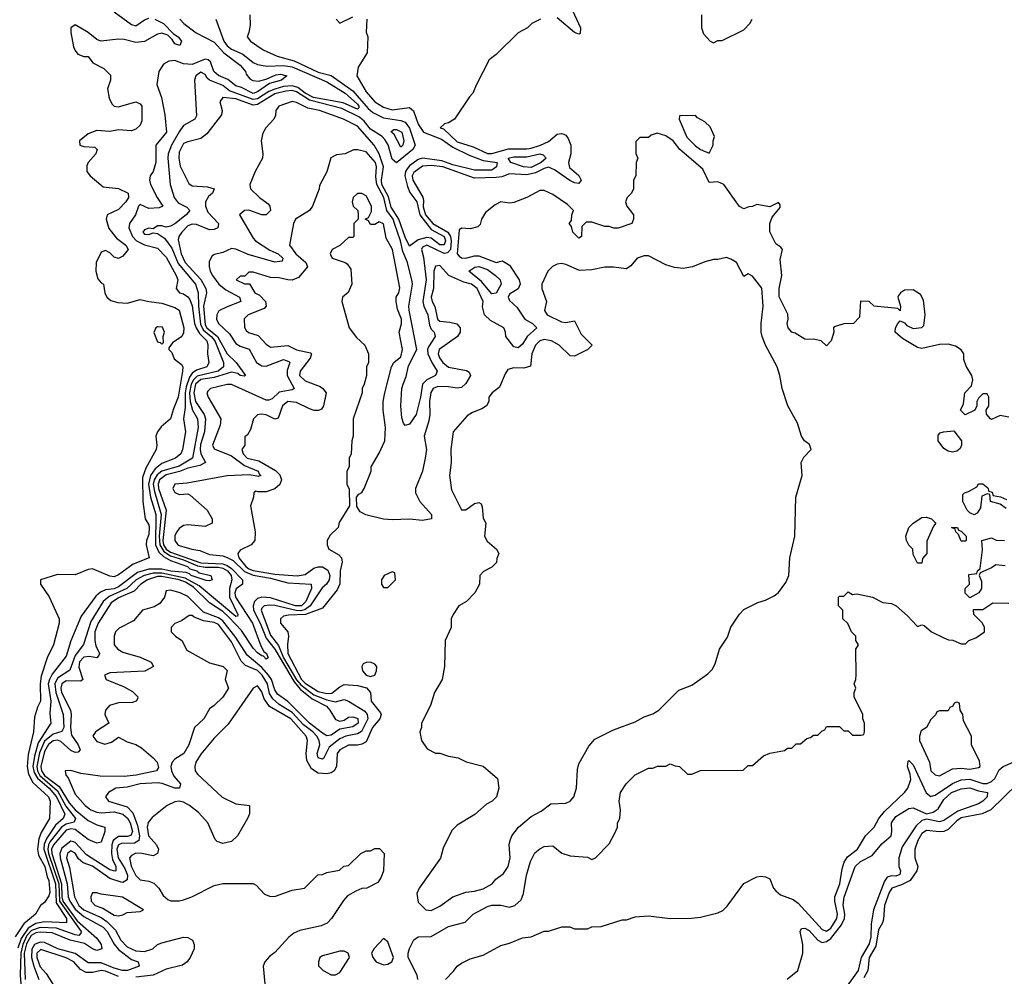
# Model space of a CAD drawing. Header units: inches. Extents: x 2380249 to 2585472, y 382747 to 546448.
# Tile 514 of 626: x 2534215 to 2538749, y 453924 to 458328. Entities that reach past the tile are written whole.
import ezdxf

# ---------------------------------------------------------------- set-up
doc = ezdxf.new("R2010")
doc.units = ezdxf.units.IN
doc.header["$MEASUREMENT"] = 0
doc.layers.add('C5435', color=7, linetype='Continuous')

msp = doc.modelspace()

# ---------------------------------------------------------------- linework, layer by layer
at = {"layer": 'C5435', "color": 4}
for points, elevation in [([(2534650, 458364.9), (2534730, 458305.5), (2534750, 458300.5), (2534790, 458327.3), (2534810, 458334.9)], 4), ([(2536760.5, 458370), (2536797.3, 458290), (2536796, 458264), (2536790, 458262), (2536769.6, 458269.6), (2536690, 458336)], 28), ([(2534838, 458330), (2534878, 458310), (2534922.8, 458262.8), (2534944.7, 458250), (2534961, 458230), (2534952, 458210), (2534930, 458217.2), (2534917.5, 458237.5), (2534897.2, 458257.2), (2534870, 458266), (2534850, 458260.9), (2534790, 458227.6), (2534750, 458222.9), (2534696.6, 458236.6), (2534670, 458238.7), (2534589.3, 458229.3), (2534570, 458237.2), (2534530, 458269.2), (2534470, 458305.2), (2534451, 458290), (2534450.7, 458269.3), (2534463.4, 458203.4), (2534470, 458186), (2534482.8, 458170), (2534510, 458158.8), (2534530, 458158), (2534551.3, 458130), (2534603.4, 458103.4), (2534633.5, 458073.5), (2534633.4, 458050), (2534620.3, 458010), (2534627, 457967), (2534640.3, 457940.3), (2534650, 457930.7), (2534670, 457926.8), (2534750, 457950.6), (2534770, 457941), (2534777.3, 457930), (2534778, 457862), (2534770, 457842), (2534750, 457824), (2534730, 457817.2), (2534670, 457820.9), (2534630, 457813.2), (2534570, 457818), (2534530, 457802.7), (2534491, 457770), (2534492, 457750), (2534510, 457744), (2534562, 457742), (2534571.3, 457731.3), (2534566, 457710), (2534531, 457670), (2534524.9, 457655.1), (2534524.9, 457630), (2534539.1, 457610), (2534598.9, 457558.9), (2534670, 457551.7), (2534714.4, 457530), (2534716.5, 457510), (2534703.8, 457490), (2534670, 457454.5), (2534618, 457430), (2534614, 457410), (2534626.5, 457366.5), (2534661.8, 457321.8), (2534703.8, 457290), (2534714.8, 457270), (2534690, 457239.3), (2534670, 457229), (2534650, 457235.1), (2534630, 457255.1), (2534610, 457265.1), (2534590, 457258), (2534567.2, 457210), (2534565.7, 457170), (2534574.9, 457134.9), (2534590, 457116.3), (2534601, 457110), (2534607.3, 457070), (2534616.3, 457050), (2534635.3, 457035.3), (2534666.9, 457026.9), (2534710, 457023.1), (2534770, 457040.3), (2534810.3, 457030.3), (2534870, 457023.1), (2534930, 457002.4), (2534950.3, 456990.3), (2534970.5, 456910), (2534970, 456886), (2534962, 456870), (2534919.6, 456840.4), (2534902, 456818), (2534902, 456810), (2534915.3, 456795.3), (2534927.3, 456767.3), (2534960.7, 456740.7), (2534966.8, 456730), (2534964.9, 456710), (2534945.3, 456590), (2534922.8, 456537.2), (2534910.4, 456490), (2534866.3, 456453.7), (2534850.4, 456430), (2534842, 456410), (2534846.8, 456370), (2534844, 456350), (2534796.2, 456263.8), (2534780.2, 456219.8), (2534782.4, 456110), (2534793.4, 456030), (2534810, 456002), (2534811.4, 455991.4), (2534810, 455958), (2534798.8, 455930), (2534797.3, 455910), (2534811, 455850), (2534738.4, 455821.6), (2534670, 455772.7), (2534650, 455763.7), (2534630, 455766.6), (2534550, 455799.6), (2534530, 455797.6), (2534470, 455771.8), (2534390, 455774.5), (2534311.3, 455750), (2534311, 455730), (2534350.3, 455670.3), (2534396.3, 455570), (2534396.3, 455550), (2534370.4, 455450), (2534342, 455390), (2534314.9, 455305.1), (2534310.2, 455270), (2534311.7, 455190), (2534297.1, 455162.9), (2534283, 455117), (2534278.4, 455050), (2534254.7, 454945.3), (2534250.1, 454890), (2534255.1, 454855.1), (2534276, 454816), (2534347.3, 454750), (2534355.3, 454730), (2534352.2, 454650), (2534314.1, 454585.9), (2534303, 454557), (2534296.9, 454510), (2534301.3, 454481.3), (2534331.5, 454430), (2534341.8, 454381.8), (2534350, 454364.7), (2534354.3, 454310), (2534350, 454294), (2534330, 454264), (2534311.3, 454250), (2534287.3, 454210), (2534234.4, 454165.6), (2534194.1, 454105.9)], 4), ([(2534953.4, 458330), (2534970.6, 458310), (2535028.4, 458268.4), (2535110, 458224.9), (2535155, 458175), (2535230, 458119.3), (2535254.4, 458090), (2535257.5, 458077.5), (2535275.2, 458055.2), (2535288.1, 458048.1), (2535314.2, 458045.8), (2535350, 458054), (2535394.9, 458074.9), (2535416.9, 458076.9), (2535446, 458070), (2535421, 458050), (2535365.5, 458034.5), (2535310, 457996.3), (2535290, 457989.1), (2535236.6, 458016.6), (2535210, 458024), (2535173.4, 458053.4), (2535130, 458070.9), (2535109.8, 458090), (2535093.4, 458133.4), (2535083.6, 458143.6), (2535070, 458146.3), (2535010, 458122.2), (2534970, 458124.4), (2534930, 458139.7), (2534902.4, 458137.6), (2534877.3, 458122.7), (2534855.5, 458090), (2534846.8, 458030), (2534868, 457970), (2534884, 457890), (2534890.5, 457810), (2534842, 457750), (2534842.4, 457670), (2534830.4, 457630), (2534816.3, 457610), (2534812.7, 457590), (2534818, 457570), (2534848.9, 457508.9), (2534874.8, 457470), (2534857.6, 457462.4), (2534810, 457458.7), (2534770, 457477.2), (2534762.8, 457470), (2534748.2, 457430), (2534721.6, 457390), (2534717.6, 457370), (2534734, 457330), (2534753.1, 457310), (2534790, 457291.1), (2534850, 457276.5), (2534890, 457235.5), (2534936.4, 457150), (2534943, 457130), (2534936, 457090), (2534950.7, 457070.7), (2534970, 457065.5), (2534990, 457053), (2534999.2, 457039.2), (2535010, 457011), (2535020.9, 456930), (2535028.4, 456910), (2535043.9, 456883.9), (2535077.3, 456850), (2535082, 456830), (2535080.5, 456790), (2535085.5, 456750), (2535080.9, 456739.1), (2535076.3, 456730), (2535030, 456715.3), (2535010, 456701.4), (2534996.9, 456683.1), (2534981.7, 456638.3), (2534977.3, 456610), (2534977.6, 456542.4), (2534969.1, 456490), (2534979.3, 456430), (2534965.5, 456350), (2534957.1, 456330), (2534933.4, 456310), (2534870, 456284.5), (2534839.3, 456260.7), (2534817, 456230), (2534808.2, 456190), (2534817.2, 456130), (2534842.5, 456050), (2534841, 455910), (2534856.3, 455876.3), (2534877.4, 455857.4), (2534910, 455838.5), (2534988.4, 455810), (2534999.4, 455799.4), (2535030.7, 455790), (2535042, 455782), (2535096, 455770), (2535102, 455750), (2535090, 455744), (2535073.7, 455746.3), (2535005.1, 455770), (2534997.6, 455777.6), (2534982.4, 455782.4), (2534910.6, 455789.4), (2534870, 455798.2), (2534810, 455798.4), (2534757.1, 455782.9), (2534670, 455717.1), (2534650, 455708.5), (2534610, 455703.5), (2534587.5, 455692.5), (2534566.6, 455673.4), (2534498.3, 455581.7), (2534451.3, 455468.7), (2534430, 455398), (2534365, 455315), (2534351.8, 455290), (2534347, 455270), (2534358.6, 455190), (2534353.5, 455133.5), (2534358, 455090), (2534301, 454999), (2534282.7, 454937.3), (2534276.1, 454890), (2534281.6, 454861.6), (2534296.6, 454836.6), (2534350.9, 454790), (2534385.1, 454750), (2534422.4, 454670), (2534414.9, 454650), (2534380.7, 454619.3), (2534340, 454560), (2534328.2, 454531.8), (2534326.1, 454510), (2534380.5, 454350), (2534382.8, 454262.8), (2534431.3, 454190), (2534430.3, 454170), (2534330, 454175.4), (2534290, 454167), (2534254.3, 454145.7), (2534221.3, 454098.7), (2534207.2, 454052.8)], 8), ([(2535118, 458330), (2535155.2, 458230), (2535170, 458207.1), (2535190, 458193), (2535242.4, 458170), (2535290, 458130.4), (2535310, 458121.3), (2535354.1, 458114.1), (2535430, 458117.8), (2535470, 458110.9), (2535630, 458042.4), (2535714, 457990), (2535770, 457939.5), (2535777.4, 457930), (2535776.9, 457923.1), (2535770, 457917), (2535705, 457945), (2535568.2, 457970), (2535530, 457989.9), (2535496.3, 458016.3), (2535470, 458023.2), (2535430, 458019.9), (2535390, 458008.8), (2535362.9, 457997.1), (2535310, 457963.6), (2535290, 457961.4), (2535180.9, 458000.9), (2535150, 458025.3), (2535089.6, 458049.6), (2535078.3, 458058.3), (2535070, 458076), (2535050, 458086), (2535026.8, 458070), (2535020.7, 458050), (2535030, 457886), (2535022, 457870), (2534970, 457841.2), (2534950, 457812), (2534913.6, 457750), (2534899.6, 457710), (2534897.8, 457690), (2534907.7, 457570), (2534926.7, 457510), (2534945.5, 457485.5), (2534984.9, 457464.9), (2534998.8, 457450), (2534981.6, 457430), (2534930, 457388), (2534910, 457376.9), (2534890, 457372.3), (2534870, 457379), (2534850, 457379), (2534830, 457366), (2534810, 457368.7), (2534790, 457361.2), (2534783, 457350), (2534790, 457340.7), (2534810, 457338.8), (2534830, 457347.3), (2534850, 457344), (2534881.7, 457321.7), (2534915.8, 457275.8), (2534945.3, 457205.3), (2535025.3, 457110), (2535037.8, 457070), (2535038.7, 457010), (2535047.1, 456927.1), (2535060.5, 456900.5), (2535097.4, 456870), (2535113.7, 456850), (2535153.1, 456750), (2535153.1, 456730), (2535128.7, 456710), (2535033.2, 456686.8), (2535015.3, 456670), (2535004.5, 456650), (2534997.1, 456610), (2535000.7, 456570), (2535010.8, 456530.8), (2535033.4, 456490), (2535037.5, 456450), (2535011.5, 456310), (2534950, 456273.3), (2534870, 456249.2), (2534847.6, 456232.4), (2534833.8, 456210), (2534830.1, 456190), (2534835.3, 456155.3), (2534867.3, 456050), (2534857.7, 455950), (2534860.7, 455910), (2534879.5, 455879.5), (2534910, 455859.2), (2534970, 455841), (2535034.5, 455814.5), (2535070, 455807.8), (2535130, 455807.1), (2535150, 455802.5), (2535172.9, 455790), (2535189, 455770), (2535192.4, 455750), (2535181.8, 455710), (2535180.6, 455670), (2535220.4, 455590), (2535218.3, 455581.7), (2535210, 455580.5), (2535041.1, 455721.1), (2534977.6, 455757.6), (2534870, 455780.1), (2534830, 455779.9), (2534788.7, 455770), (2534752.3, 455750), (2534709.1, 455710), (2534627.4, 455672.6), (2534600.2, 455650), (2534542.5, 455557.5), (2534508.9, 455451.1), (2534470, 455400.5), (2534445.8, 455334.2), (2534390, 455296.8), (2534376.8, 455270), (2534381.2, 455230), (2534416.2, 455130), (2534417.8, 455070), (2534409.2, 455050.8), (2534370, 455038.5), (2534330, 455005.8), (2534307, 454953), (2534294.3, 454890), (2534296.9, 454870), (2534308.4, 454848.4), (2534390, 454777.3), (2534427.8, 454707.8), (2534472.9, 454650), (2534466, 454634), (2534430, 454623.9), (2534407.6, 454610), (2534356.1, 454543.9), (2534348.1, 454530), (2534344.4, 454510), (2534347.5, 454490), (2534395.4, 454350), (2534399.1, 454270), (2534497.8, 454130), (2534497.5, 454122.5), (2534488.3, 454111.7), (2534470, 454114.2), (2534385.4, 454145.4), (2534310, 454148.8), (2534270, 454134.9), (2534248, 454112), (2534229.2, 454070), (2534220.7, 454030), (2534217.3, 453930), (2534222.3, 453870)], 12), ([(2535274.8, 458350), (2535276.8, 458303.2), (2535270.9, 458269.1), (2535262, 458250), (2535278, 458230), (2535336, 458190), (2535400.2, 458160.2), (2535478.5, 458138.5), (2535590, 458087.3), (2535650, 458071.3), (2535750, 458000.2), (2535819.2, 457919.2), (2535841.2, 457901.2), (2535890, 457876.4), (2535970, 457863.5), (2535990, 457856.2), (2536010, 457828.5), (2536035.8, 457750), (2536025.8, 457730), (2535950, 457669.7), (2535930, 457686.3), (2535911.3, 457751.3), (2535896.9, 457776.9), (2535884.4, 457790), (2535830, 457824.1), (2535801.5, 457861.5), (2535779.2, 457879.2), (2535698.8, 457918.8), (2535550, 457958.3), (2535490, 457996.2), (2535470, 458002.1), (2535440.4, 457999.6), (2535390, 457986.4), (2535310, 457937), (2535290, 457934.9), (2535210, 457964.1), (2535150, 457969.2), (2535136.3, 457950), (2535148, 457910), (2535144.9, 457890), (2535077, 457803), (2535050, 457780.5), (2534990, 457766.6), (2534970, 457757.6), (2534950, 457719), (2534947.8, 457690), (2534954.5, 457654.5), (2534994.7, 457574.7), (2535010, 457562.6), (2535079.3, 457559.3), (2535110.5, 457550), (2535103, 457530), (2535085.2, 457514.8), (2535071.5, 457490), (2535071.3, 457470), (2535081.7, 457441.7), (2535130.3, 457389.7), (2535128, 457370), (2535110, 457361.5), (2535090, 457360.3), (2535030, 457385.1), (2535010, 457386.6), (2534990, 457378.7), (2534962, 457350), (2534948.8, 457330), (2534944.8, 457315.2), (2534959.3, 457250), (2534976.9, 457210), (2535050, 457132.3), (2535072.8, 457090), (2535075.2, 457070), (2535060.9, 457010), (2535070, 456922.8), (2535077.3, 456910), (2535126.7, 456870), (2535170.1, 456790.1), (2535211.5, 456750), (2535255.5, 456690), (2535250, 456686.3), (2535230.3, 456689.7), (2535219.8, 456699.8), (2535190, 456705.7), (2535110, 456680.4), (2535050, 456671.4), (2535025.2, 456650), (2535016.6, 456610), (2535024.5, 456570), (2535064.3, 456510), (2535070.9, 456490), (2535066, 456430), (2535047.6, 456372.4), (2535045.6, 456350), (2535050.1, 456330.1), (2535070.4, 456290), (2535044.3, 456275.7), (2534990, 456263.9), (2534951.8, 456248.2), (2534890, 456232.2), (2534859.4, 456210), (2534852.6, 456190), (2534854.4, 456170), (2534889.5, 456069.5), (2534874.1, 455930), (2534878.1, 455910), (2534890, 455890.1), (2534910, 455876.2), (2535050, 455828.3), (2535150, 455823.1), (2535170, 455815.9), (2535190, 455802.1), (2535241.5, 455750), (2535241.6, 455730), (2535211.4, 455708.6), (2535205.9, 455690), (2535208.8, 455670), (2535287.2, 455550), (2535324.9, 455444.9), (2535339.4, 455419.4), (2535351, 455410), (2535359.3, 455390), (2535350, 455384.7), (2535338, 455398), (2535330, 455399.1), (2535310, 455414), (2535290, 455434.5), (2535236.4, 455516.4), (2535177.7, 455577.7), (2535150, 455602.9), (2535090, 455644), (2535015.8, 455715.8), (2534978.5, 455738.5), (2534950, 455748.6), (2534870, 455764.3), (2534850, 455764), (2534804.2, 455750), (2534773.1, 455730), (2534742.3, 455697.7), (2534670, 455665.7), (2534636.9, 455643.1), (2534576.3, 455550), (2534561.8, 455510), (2534560.7, 455470), (2534565.9, 455445.9), (2534582, 455410), (2534579.6, 455400.4), (2534570.2, 455389.8), (2534536.6, 455396.6), (2534510, 455393.8), (2534490, 455371.2), (2534487.9, 455347.9), (2534505.5, 455290), (2534497.5, 455282.5), (2534430, 455283.7), (2534409.3, 455270), (2534404.4, 455250), (2534407.5, 455230), (2534448.7, 455148.7), (2534452.1, 455130), (2534448.8, 455068.8), (2534454.5, 455034.5), (2534484.4, 454990), (2534494, 454966), (2534484.1, 454955.9), (2534470, 454955.1), (2534450, 454963.8), (2534404.7, 455004.7), (2534390, 455010.6), (2534370, 455008.2), (2534348.1, 454991.9), (2534330, 454959.7), (2534312, 454890), (2534315.4, 454870), (2534330, 454849.1), (2534397.3, 454797.3), (2534442.6, 454722.6), (2534470, 454690.8), (2534530, 454640.6), (2534570, 454621.2), (2534607.7, 454610), (2534607.6, 454590), (2534590, 454541.6), (2534570, 454536.4), (2534530, 454553.8), (2534470, 454599.5), (2534450, 454603.6), (2534430, 454596.3), (2534370.5, 454529.5), (2534362.4, 454510), (2534363.2, 454490), (2534407.4, 454350), (2534408.8, 454290), (2534413.9, 454270), (2534480.1, 454180.1), (2534570, 454100.2), (2534591, 454070), (2534593.1, 454050), (2534570, 454042.9), (2534550, 454049.8), (2534514.3, 454074.3), (2534447.3, 454090), (2534364.2, 454124.2), (2534310, 454127.3), (2534290, 454123.9), (2534268.7, 454111.3), (2534245.9, 454074.1), (2534236.4, 454030), (2534239.8, 453910)], 16), ([(2535814, 458330), (2535811.3, 458270), (2535818, 458250), (2535816, 458176), (2535773.4, 458110), (2535767.2, 458070), (2535810, 457996.5), (2535850, 457950.3), (2535890, 457925.7), (2535930, 457913.4), (2536010, 457923.6), (2536028.1, 457908.1), (2536050, 457847), (2536074, 457810), (2536158.1, 457778.1), (2536210, 457740.9), (2536284.8, 457704.8), (2536350, 457679.7), (2536414, 457670), (2536410.3, 457650), (2536390, 457635.8), (2536310, 457636.1), (2536210, 457660.2), (2536158.4, 457678.4), (2536070, 457690.9), (2536050, 457684.8), (2536010, 457655.7), (2535998.8, 457641.2), (2535991.6, 457630), (2535989.1, 457610), (2536000.6, 457560.6), (2536012.1, 457532.1), (2536043.2, 457490), (2536058.3, 457430), (2536110, 457361.5), (2536170.1, 457330.1), (2536175.3, 457310), (2536170, 457292), (2536150, 457292.1), (2536110, 457323.1), (2536090, 457325.7), (2536050, 457314.6), (2536010, 457285.2), (2535990, 457327.3), (2535961.7, 457410), (2535925.8, 457465.8), (2535913.2, 457513.2), (2535882.9, 457570), (2535880.7, 457590), (2535891.1, 457650), (2535871.2, 457710), (2535847, 457750), (2535770, 457838), (2535705.6, 457870), (2535595.1, 457910), (2535541.6, 457921.6), (2535490, 457947.4), (2535470, 457951.5), (2535408.4, 457930), (2535394.9, 457910), (2535392.4, 457887.6), (2535384.9, 457870), (2535348, 457830), (2535334.3, 457805.7), (2535327, 457770), (2535335.5, 457710), (2535334, 457690), (2535299.1, 457630), (2535274.8, 457570), (2535278.8, 457550), (2535318.8, 457510), (2535359.9, 457479.9), (2535366.8, 457470), (2535370.5, 457450), (2535350, 457429.3), (2535330, 457429.3), (2535270, 457452), (2535250, 457449.2), (2535227.3, 457430), (2535290, 457322.4), (2535301.3, 457310), (2535366.5, 457266.5), (2535404.9, 457250), (2535426.8, 457230), (2535423.6, 457216.4), (2535390, 457211.8), (2535267.4, 457247.4), (2535210, 457272.1), (2535190, 457274.3), (2535150, 457255.6), (2535112.4, 457247.6), (2535100.7, 457239.3), (2535087.3, 457212.7), (2535087.4, 457192.6), (2535092.8, 457170), (2535103.5, 457150), (2535132.8, 457110), (2535163.9, 457083.9), (2535227.7, 457050), (2535233, 457030), (2535170, 457006.9), (2535132.8, 456987.2), (2535122.3, 456970), (2535121.8, 456950), (2535130.3, 456930), (2535182, 456882), (2535210, 456837.4), (2535230, 456825), (2535271.4, 456811.4), (2535306, 456750), (2535330, 456735.3), (2535350, 456732.8), (2535430, 456763.8), (2535454.9, 456754.9), (2535459.1, 456750), (2535446.8, 456713.2), (2535446.7, 456690), (2535479.1, 456630), (2535470, 456623.6), (2535410, 456613.7), (2535377.5, 456582.5), (2535362.9, 456577.1), (2535350, 456577.2), (2535190, 456647.9), (2535170, 456648.7), (2535094, 456630), (2535082, 456618), (2535077.4, 456610), (2535082.8, 456590), (2535141.8, 456490), (2535138.6, 456461.4), (2535102.9, 456370), (2535110, 456352.7), (2535190, 456320.9), (2535250, 456275.4), (2535314, 456250), (2535317.5, 456237.5), (2535326, 456230), (2535314.6, 456225.4), (2535273, 456233), (2535170, 456227.6), (2534985.7, 456194.3), (2534930, 456189.2), (2534920.4, 456170), (2534930, 456150.8), (2534950, 456141.6), (2534990, 456146), (2534999.8, 456139.8), (2535078, 456070), (2535102, 456030), (2535102, 456010), (2535070, 455995.3), (2534990, 456002.7), (2534970, 455999.3), (2534950, 455985.2), (2534939.1, 455970), (2534930, 455954), (2534928.9, 455930), (2534943, 455910), (2534950, 455907.6), (2535007.3, 455890), (2535044.1, 455884.1), (2535090, 455865.5), (2535150, 455859.2), (2535170, 455852.6), (2535197.6, 455837.6), (2535250, 455788.2), (2535290, 455771.1), (2535370, 455756.6), (2535450, 455735.7), (2535557.3, 455730), (2535559, 455710), (2535532.5, 455650), (2535512.9, 455630), (2535484.5, 455630), (2535370, 455666.5), (2535330, 455669), (2535310, 455663.5), (2535296.5, 455650), (2535290.9, 455630), (2535292.2, 455610), (2535322.9, 455550), (2535350, 455480.7), (2535390, 455429.4), (2535479.7, 455279.7), (2535506.5, 455246.5), (2535562, 455202), (2535627.7, 455167.7), (2535643.9, 455150), (2535670, 455106.7), (2535690, 455098), (2535710, 455103.1), (2535730, 455116.9), (2535750, 455119), (2535771.6, 455111.6), (2535773.6, 455090), (2535750, 455072.8), (2535690, 455061.3), (2535650, 455034.3), (2535630, 455031.1), (2535610, 455043.1), (2535549.8, 455090), (2535450, 455188.9), (2535402.3, 455222.3), (2535390, 455242.4), (2535374.1, 455290), (2535360.2, 455310), (2535330, 455345.7), (2535262.9, 455402.9), (2535210, 455483.1), (2535150, 455560.2), (2535130, 455575), (2535061.2, 455601.2), (2534990, 455672.4), (2534954, 455690), (2534910, 455701.2), (2534890, 455698), (2534882.8, 455670), (2534859.9, 455640.1), (2534834.7, 455625.3), (2534781, 455610), (2534739.4, 455560.6), (2534673.8, 455526.2), (2534656.4, 455510), (2534650.3, 455489.7), (2534650.4, 455450), (2534667, 455430), (2534690, 455416.9), (2534770, 455393.4), (2534814, 455374), (2534820.7, 455370), (2534831.3, 455350), (2534791.3, 455328.7), (2534630, 455320.4), (2534606.4, 455310), (2534613, 455290), (2534697.1, 455257.1), (2534734.7, 455234.7), (2534758.8, 455210), (2534758, 455202), (2534752, 455190), (2534734.9, 455185.1), (2534670, 455183.5), (2534628.2, 455170), (2534610.4, 455150), (2534608, 455130), (2534626, 455090), (2534564, 455050), (2534552.7, 455030), (2534570, 455004.9), (2534607.6, 454992.4), (2534638, 455002), (2534670, 455024.7), (2534710, 455004), (2534750.7, 454990.7), (2534776.3, 454976.3), (2534830.3, 454930.3), (2534847.7, 454910), (2534854.4, 454885.6), (2534844.7, 454870), (2534751.3, 454850), (2534696.7, 454843.3), (2534585.1, 454845.1), (2534497.4, 454857.4), (2534450, 454871.5), (2534424.7, 454870), (2534428.2, 454850), (2534437.8, 454837.8), (2534470, 454763.1), (2534517.3, 454710), (2534542.3, 454690), (2534570, 454679), (2534590, 454676.3), (2534650, 454680.9), (2534690, 454671), (2534711.7, 454651.7), (2534724.6, 454630), (2534734.8, 454590), (2534727.1, 454572.9), (2534710, 454567.5), (2534670, 454566.9), (2534646.3, 454550), (2534640.1, 454530), (2534638.1, 454490), (2534642, 454462), (2534657.3, 454430), (2534657.3, 454410), (2534652.6, 454407.4), (2534630, 454414), (2534522.8, 454482.8), (2534470, 454540.3), (2534462.4, 454542.4), (2534450, 454545.5), (2534410, 454513.2), (2534400.1, 454490), (2534401.4, 454470), (2534434.6, 454350), (2534438.1, 454290), (2534445.5, 454270), (2534470, 454233.4), (2534510, 454198.8), (2534599.6, 454150), (2534617.5, 454130), (2534650, 454071.6), (2534670, 454047.3), (2534730, 454001.1), (2534761, 453990), (2534766, 453970), (2534711, 453950), (2534689.2, 453950), (2534650, 453961), (2534590, 453986.2), (2534530, 453986.4), (2534470, 454028.9), (2534391, 454051), (2534330, 454079.1), (2534310, 454081.9), (2534283.7, 454070), (2534271.2, 454048.8), (2534269.2, 454010), (2534279.8, 453970), (2534303.9, 453910)], 24), ([(2536614, 458330), (2536574, 458310), (2536554, 458290), (2536510, 458268), (2536410, 458168), (2536376.9, 458143.1), (2536318, 458030), (2536302, 457990), (2536286.4, 457973.6), (2536218, 457870), (2536190, 457854), (2536171.1, 457848.9), (2536152, 457830), (2536166.2, 457826.2), (2536230, 457765.8), (2536303.4, 457743.4), (2536370, 457712), (2536390, 457711.8), (2536466.3, 457733.7), (2536550, 457732.9), (2536570, 457736.5), (2536614, 457750), (2536650, 457767.7), (2536690, 457800.7), (2536710, 457804), (2536720.7, 457800.7), (2536730, 457796), (2536740.9, 457780.9), (2536752.7, 457750), (2536753, 457710), (2536742, 457670), (2536747.1, 457647.1), (2536790, 457610.8), (2536800.7, 457590), (2536790, 457574), (2536770, 457577), (2536747.7, 457587.7), (2536677.3, 457637.3), (2536650, 457648.5), (2536630, 457643.8), (2536590, 457623.7), (2536550, 457613.3), (2536470, 457618.7), (2536435.6, 457604.4), (2536410, 457601.6), (2536310, 457598), (2536163.7, 457650), (2536110, 457657.4), (2536070, 457653.7), (2536030, 457624.5), (2536021.7, 457610), (2536025.5, 457590), (2536071.6, 457511.6), (2536075.3, 457495.3), (2536073.3, 457466.7), (2536083.5, 457430), (2536118.2, 457390), (2536187.2, 457350), (2536199.1, 457330), (2536202.2, 457310), (2536198.5, 457270), (2536184.8, 457255.2), (2536170, 457252.4), (2536090, 457289.7), (2536070, 457280.9), (2536065.5, 457270), (2536074.1, 457234.1), (2536086.8, 457130), (2536071.8, 457030), (2536076.3, 457010), (2536095, 456970), (2536101.7, 456921.7), (2536110, 456903.1), (2536123.1, 456890), (2536128.5, 456870), (2536098, 456822), (2536092.9, 456810), (2536094.7, 456790), (2536112.3, 456750), (2536137.6, 456710), (2536130.6, 456690), (2536090.1, 456669.9), (2536070.3, 456650), (2536060.7, 456590), (2536040.3, 456510), (2536010, 456466.6), (2535990, 456459.3), (2535982, 456470), (2535974.7, 456494.7), (2535969.7, 456550), (2535974.6, 456630), (2535980.3, 456650), (2535994.1, 456685.9), (2536005.1, 456734.9), (2536044.7, 456810), (2536008.7, 456991.3), (2536007.6, 457010), (2536024.4, 457110), (2536022.5, 457122.5), (2536001.4, 457210), (2535980.2, 457260.2), (2535968.9, 457310), (2535941.8, 457390), (2535934.3, 457410), (2535905.3, 457450), (2535891.7, 457510), (2535859.2, 457570), (2535855.9, 457604.1), (2535858.7, 457650), (2535853.3, 457670), (2535810, 457719.3), (2535770, 457728.7), (2535751.6, 457728.4), (2535714, 457710), (2535674.4, 457705.6), (2535647.7, 457692.3), (2535630, 457628), (2535595.3, 457564.7), (2535594, 457550), (2535564, 457470), (2535550, 457449.3), (2535486, 457410), (2535476, 457390), (2535457.3, 457290), (2535486.4, 457250), (2535532.7, 457210), (2535540.5, 457190), (2535499.2, 457140.8), (2535470.3, 457129.7), (2535450, 457131.1), (2535410, 457139.6), (2535370, 457141.2), (2535290, 457166), (2535270, 457166), (2535252, 457148), (2535230, 457148), (2535212, 457130), (2535250, 457112), (2535272.7, 457112.7), (2535298, 457070), (2535319.9, 457059.9), (2535347.7, 457030), (2535350.6, 457010), (2535341.1, 456998.9), (2535266.8, 456970), (2535248.4, 456951.6), (2535250.5, 456910.5), (2535258, 456898), (2535268.6, 456888.6), (2535313.5, 456873.5), (2535350, 456834.8), (2535370, 456820.7), (2535450, 456828.5), (2535490, 456808.9), (2535554.4, 456794.4), (2535558.8, 456790), (2535553.4, 456770), (2535506, 456710), (2535503.8, 456690), (2535530, 456665.3), (2535598.7, 456638.7), (2535611.3, 456630), (2535626, 456610), (2535614.8, 456550), (2535604.5, 456535.5), (2535590.6, 456529.4), (2535570.5, 456529.5), (2535550, 456536.9), (2535490, 456566.3), (2535450.4, 456569.6), (2535425.3, 456550), (2535406, 456494), (2535390, 456489), (2535350, 456509), (2535327.3, 456512.7), (2535310, 456508.7), (2535291.3, 456490), (2535278, 456442), (2535263.6, 456416.4), (2535252.7, 456407.3), (2535252, 456370), (2535238, 456350), (2535244, 456330), (2535262, 456310), (2535316.9, 456296.9), (2535392.9, 456252.9), (2535412.8, 456232.8), (2535420.3, 456210), (2535412.4, 456187.6), (2535390, 456167.6), (2535350, 456154.5), (2535314, 456154), (2535302, 456158), (2535294, 456150), (2535292, 456130), (2535278, 456090), (2535298.8, 455970), (2535297.3, 455930), (2535281, 455910), (2535230, 455885.2), (2535219.1, 455870), (2535224.2, 455850), (2535256.9, 455810), (2535270, 455800.6), (2535290, 455792.1), (2535390, 455775.8), (2535492.9, 455767.1), (2535530, 455774.4), (2535570, 455803.7), (2535590, 455809), (2535610, 455809), (2535634.4, 455794.4), (2535643.1, 455770), (2535640.3, 455750), (2535628.4, 455730), (2535608, 455712), (2535552.3, 455630), (2535530, 455613), (2535510, 455607.3), (2535488.5, 455608.5), (2535390, 455631.5), (2535366.9, 455633.1), (2535341, 455630), (2535330, 455619), (2535327.8, 455610), (2535370, 455494.9), (2535406.6, 455446.6), (2535430.1, 455390), (2535489.6, 455289.6), (2535510, 455265.2), (2535570, 455220.4), (2535630, 455196.8), (2535670, 455187.2), (2535710, 455198.8), (2535730, 455191), (2535804.1, 455144.1), (2535815.6, 455130), (2535817.6, 455110), (2535789.4, 455050.6), (2535770, 455039.8), (2535716.3, 455030), (2535690, 455016.8), (2535641, 454979), (2535613.6, 454926.4), (2535610, 454923.6), (2535590, 454929.6), (2535585.4, 454950), (2535597.4, 454990), (2535593.5, 455010), (2535582.8, 455030), (2535564.5, 455050), (2535522.5, 455082.5), (2535470, 455138.3), (2535410, 455175.8), (2535380.7, 455200.7), (2535366.2, 455226.2), (2535356.1, 455270), (2535332.2, 455310), (2535310, 455331.7), (2535255.1, 455355.1), (2535234.9, 455374.9), (2535190, 455463.6), (2535130, 455544), (2535110, 455552.4), (2535061.1, 455561.1), (2535018, 455578), (2535010, 455585.2), (2534995.3, 455584.7), (2534959.8, 455560.2), (2534930, 455548), (2534912, 455530), (2534912, 455510), (2534932, 455490), (2534962, 455470), (2534985.4, 455425.4), (2535090, 455366.8), (2535152, 455350), (2535170, 455332), (2535162, 455290), (2535176, 455250), (2535150, 455208.7), (2535111.3, 455170), (2535090, 455155.3), (2535062.8, 455110), (2535020.7, 455070), (2534993.4, 454990), (2534970.6, 454950), (2534930, 454923.6), (2534917.6, 454910), (2534911.6, 454890), (2534914.9, 454870), (2534925, 454845), (2534956.3, 454810), (2534951.3, 454790), (2534930, 454789.7), (2534872, 454812), (2534850, 454815.4), (2534770, 454809.6), (2534710, 454795.1), (2534658, 454790), (2534624.7, 454770), (2534611, 454750), (2534624.7, 454730), (2534710, 454704.4), (2534735.9, 454675.9), (2534758.5, 454618.5), (2534767.6, 454570), (2534764.6, 454550), (2534743.5, 454536.5), (2534684.2, 454535.8), (2534670, 454529.6), (2534663.2, 454510), (2534669.4, 454470), (2534699.7, 454419.7), (2534711.8, 454390), (2534710, 454367.8), (2534690, 454356.4), (2534683, 454357), (2534630, 454374.6), (2534550, 454430.8), (2534506.8, 454446.8), (2534485.5, 454465.5), (2534470, 454491.2), (2534450, 454501.6), (2534435.5, 454490), (2534430.4, 454470), (2534445, 454425), (2534467.1, 454290), (2534488.3, 454250), (2534510, 454229.3), (2534590, 454195), (2534616.9, 454176.9), (2534656.4, 454136.4), (2534680.3, 454090), (2534710, 454060.3), (2534750, 454041.5), (2534790, 454038), (2534829, 454050), (2534850, 454070.8), (2534870, 454078.8), (2534970, 454104.7), (2534990, 454102), (2535011.1, 454091.1), (2535018, 454070), (2535018, 454050), (2535001, 454010), (2534986, 453990), (2534965.2, 453974.8), (2534890, 453957), (2534830, 453928.7), (2534750, 453919.8)], 28), ([(2535672, 458330), (2535690, 458312), (2535750, 458342)], 24), ([(2537354, 458350), (2537354, 458290), (2537363.6, 458263.6), (2537394, 458230), (2537410, 458222), (2537430, 458232), (2537450, 458232), (2537550, 458282), (2537578, 458310), (2537588.7, 458330)], 32), ([(2538770, 456498), (2538730, 456506), (2538690, 456488), (2538686, 456490), (2538667.3, 456512.7), (2538666, 456530), (2538678, 456550), (2538678, 456590), (2538670, 456606), (2538650, 456606), (2538630, 456586), (2538622, 456570), (2538622, 456550), (2538614, 456530), (2538568.4, 456508.4), (2538548, 456530), (2538560.4, 456559.6), (2538568, 456610), (2538598, 456642), (2538604, 456670), (2538599, 456690), (2538573.6, 456733.6), (2538563.1, 456763.1), (2538562, 456790), (2538550, 456808), (2538524.7, 456824.7), (2538490, 456834), (2538450, 456833.2), (2538370, 456814), (2538350, 456819), (2538280.2, 456860.2), (2538246, 456890), (2538248, 456910), (2538258, 456930), (2538270, 456942), (2538290, 456932), (2538299.8, 456919.8), (2538330, 456906.8), (2538369.5, 456910.5), (2538379.1, 456920.9), (2538385.1, 456970), (2538376.4, 457036.4), (2538363.3, 457063.3), (2538330, 457084), (2538290, 457082.4), (2538270.6, 457070), (2538262, 457058), (2538258.8, 457050), (2538270.4, 457010), (2538270, 456988), (2538259, 456999), (2538150, 457008.7), (2538126, 457030), (2538087.3, 457032.7), (2538082, 456958), (2538054, 456930), (2538010, 456928.7), (2537965.4, 456914.6), (2537962, 456910), (2537964.7, 456890), (2537951.3, 456850), (2537930, 456826), (2537906, 456850), (2537876.5, 456856.5), (2537830, 456858), (2537785.6, 456885.6), (2537770, 456889.3), (2537753.2, 456910), (2537749.3, 456930), (2537754, 456950), (2537752.5, 456972.5), (2537712.3, 457052.3), (2537711.6, 457090), (2537725.1, 457150), (2537716.5, 457223.5), (2537728, 457270), (2537720.4, 457280.4), (2537696.4, 457296.4), (2537668.9, 457351.1), (2537668.7, 457390), (2537680.4, 457419.6), (2537716.4, 457463.6), (2537716.4, 457476.4), (2537710, 457486), (2537670, 457466), (2537610, 457478), (2537590, 457468), (2537572.7, 457467.3), (2537550, 457458), (2537530, 457468.7), (2537458, 457570), (2537430, 457582), (2537390, 457578), (2537360.4, 457640.4), (2537255.3, 457730), (2537224, 457770), (2537190, 457793.2), (2537150, 457806), (2537123.6, 457796.4), (2537110, 457786), (2537070, 457786), (2537052.7, 457767.3), (2537052.7, 457712.7), (2537062, 457690), (2537054, 457670), (2537052, 457610), (2537042, 457590), (2537042, 457550), (2537032, 457530), (2537012, 457510), (2537004.7, 457490), (2537011.3, 457470), (2537042, 457430), (2537042, 457410), (2537034, 457390), (2536971.1, 457368.9), (2536951.1, 457368.9), (2536930, 457375.3), (2536910, 457375.3), (2536850, 457395.3), (2536823.6, 457396.4), (2536803.6, 457376.4), (2536802, 457330), (2536790, 457322), (2536762, 457350), (2536756.4, 457376.4), (2536746, 457390), (2536756.4, 457403.6), (2536758, 457430), (2536766, 457450), (2536738, 457478), (2536670, 457524), (2536630, 457541.2), (2536610, 457541.2), (2536550.3, 457509.7), (2536490, 457487), (2536470, 457483.7), (2536430, 457489), (2536404.5, 457475.5), (2536359.8, 457440.2), (2536341, 457410), (2536335.3, 457384.7), (2536325.4, 457374.6), (2536290, 457365.2), (2536250, 457369), (2536239.6, 457360.4), (2536230.4, 457250.4), (2536239.5, 457239.5), (2536250, 457232.4), (2536270, 457230.4), (2536310, 457240.4), (2536330, 457240.4), (2536409, 457211), (2536438, 457218), (2536470, 457198), (2536514.9, 457130), (2536520.5, 457110), (2536510.3, 457089.7), (2536470, 457064), (2536464.4, 457050), (2536470, 457036), (2536504, 457004), (2536542, 456950), (2536576.3, 456930), (2536596.3, 456910), (2536552, 456870), (2536530, 456834.5), (2536510, 456818), (2536490, 456822.7), (2536453.2, 456870), (2536452.3, 456890), (2536444, 456910), (2536383.3, 456943.3), (2536356, 456970), (2536345.6, 457005.6), (2536349, 457031), (2536322.4, 457090), (2536296, 457110), (2536259.7, 457119.7), (2536191.1, 457151.1), (2536150, 457196), (2536130, 457193.2), (2536122.6, 457170), (2536120.3, 457090), (2536110.6, 457050), (2536114, 457030), (2536127.3, 457007.3), (2536139.3, 456950), (2536150, 456940.4), (2536196.2, 456936.2), (2536228, 456928), (2536242.8, 456910), (2536242.8, 456890), (2536230.7, 456869.3), (2536147, 456810), (2536142.6, 456790), (2536148.3, 456771.7), (2536164.2, 456750), (2536190, 456728.9), (2536273.4, 456713.4), (2536285.2, 456705.2), (2536290.6, 456690), (2536270, 456652.7), (2536250, 456634.5), (2536230, 456631.6), (2536190, 456638.3), (2536140.9, 456639.1), (2536119.1, 456630), (2536108.1, 456611.9), (2536101.7, 456570), (2536103.1, 456510), (2536099, 456481), (2536077.3, 456410), (2536088, 456350), (2536083, 456310), (2536070.4, 456249.6), (2536037.3, 456170), (2536037.3, 456150), (2536057.3, 456110), (2536110.8, 456050), (2536112, 456030), (2536070, 456022.7), (2536010, 456029), (2535930, 456025.2), (2535890, 456029.2), (2535808.9, 456048.9), (2535783.1, 456063.1), (2535767.3, 456087.3), (2535766, 456130), (2535776.4, 456143.6), (2535790, 456152), (2535802, 456170), (2535833.2, 456250), (2535834, 456270), (2535870, 456332), (2535896, 456390), (2535899.3, 456450), (2535889, 456530), (2535889, 456570), (2535896, 456610), (2535928, 456730), (2535938, 456750), (2535970, 456776), (2535978, 456810), (2535962.7, 456890), (2535972.7, 456927.3), (2535972.6, 456950), (2535955.6, 456995.6), (2535949, 457030), (2535949.2, 457050), (2535960.9, 457070), (2535966.3, 457093.7), (2535931.6, 457270), (2535903.1, 457323.1), (2535890, 457388), (2535870, 457398), (2535850, 457386), (2535830, 457386), (2535822, 457402), (2535806, 457410), (2535822, 457418), (2535835.3, 457444.7), (2535835.3, 457470), (2535810, 457518), (2535790, 457528.7), (2535770, 457528.7), (2535751.3, 457510), (2535746, 457490), (2535751.3, 457470), (2535772, 457450), (2535774, 457430), (2535774, 457410), (2535754, 457390), (2535754, 457330), (2535750, 457326), (2535730, 457326), (2535690, 457288), (2535654, 457270), (2535644.7, 457250), (2535654, 457230), (2535714, 457210), (2535723.6, 457203.6), (2535739.6, 457179.6), (2535744.7, 457110), (2535727.1, 457072.9), (2535702, 457050), (2535698, 457030), (2535732, 456910), (2535765.5, 456865.5), (2535804.7, 456830), (2535822, 456790), (2535822, 456750), (2535812, 456730), (2535812, 456690), (2535802, 456650), (2535792, 456630), (2535792, 456610), (2535751.3, 456490), (2535751.3, 456410), (2535744.7, 456390), (2535742, 456330), (2535732, 456310), (2535732, 456270), (2535722, 456250), (2535722, 456190), (2535732.7, 456167.3), (2535734, 456090), (2535686.4, 456013.6), (2535682, 455990), (2535644.9, 455955.1), (2535631, 455930), (2535631, 455910), (2535638, 455890), (2535684.9, 455864.9), (2535697.3, 455850), (2535700.4, 455830), (2535690.3, 455790), (2535689, 455731), (2535676.5, 455703.5), (2535610, 455619.6), (2535530.9, 455589.1), (2535453.7, 455586.3), (2535430, 455581.3), (2535416.4, 455570), (2535415.8, 455550), (2535450.3, 455510), (2535453.7, 455490), (2535448.9, 455451.1), (2535450.4, 455410), (2535513.4, 455290), (2535530, 455274.2), (2535590, 455235.8), (2535630, 455225.5), (2535652.7, 455227.3), (2535690, 455256.9), (2535710, 455266.7), (2535770, 455263.6), (2535812.3, 455252.3), (2535830.4, 455230), (2535834, 455190), (2535877.2, 455137.2), (2535879.5, 455130), (2535873.7, 455110), (2535840.3, 455070), (2535810, 455004.2), (2535790, 454992.8), (2535770, 454988), (2535730, 454987.8), (2535690, 454967), (2535677.6, 454950), (2535673.7, 454890), (2535664, 454870), (2535650, 454860.7), (2535630, 454856.9), (2535590, 454858.7), (2535558.9, 454878.9), (2535537.7, 454917.7), (2535534.3, 454950), (2535540.5, 455010), (2535534, 455030), (2535463.1, 455110), (2535366.2, 455166.2), (2535341.4, 455201.4), (2535330, 455233.2), (2535315.6, 455255.6), (2535310, 455260.7), (2535290.8, 455250), (2535174.7, 455085.3), (2535110, 455020.9), (2535050, 454946.6), (2535026.7, 454910), (2535022, 454890), (2535022.8, 454870), (2535034.6, 454854.6), (2535148.1, 454748.1), (2535210, 454718), (2535274, 454710), (2535272.7, 454672.7), (2535264.7, 454650), (2535218, 454570), (2535190, 454544), (2535150, 454535.3), (2535124.7, 454544.7), (2535114.6, 454554.6), (2535081.2, 454630), (2535038, 454678), (2534997.2, 454710), (2534970, 454725.1), (2534950, 454729.6), (2534930, 454727.6), (2534894.8, 454710), (2534824.7, 454655.3), (2534807.2, 454632.8), (2534802, 454610), (2534809, 454570), (2534844.9, 454530), (2534854, 454510), (2534850.5, 454489.5), (2534830, 454478), (2534778, 454490), (2534750, 454491.1), (2534730, 454480.9), (2534721.6, 454470), (2534728.8, 454431.2), (2534750, 454387.7), (2534770, 454368), (2534810, 454362), (2534832.8, 454352.8), (2534856, 454330), (2534875.3, 454295.3), (2534896.9, 454276.9), (2534911.1, 454271.1), (2534950, 454271), (2534970, 454276), (2535008, 454290), (2535110, 454342), (2535150, 454351.3), (2535290, 454352), (2535303.6, 454343.6), (2535342, 454302), (2535370, 454292), (2535392.7, 454292.7), (2535470, 454321), (2535526, 454330), (2535588.4, 454391.6), (2535610, 454392), (2535630, 454402), (2535687.3, 454412.7), (2535708.4, 454431.6), (2535730, 454434), (2535786, 454490), (2535810, 454502), (2535830, 454502), (2535850, 454512), (2535872, 454512), (2535894, 454490), (2535891.1, 454408.9), (2535879.6, 454380.4), (2535863.6, 454356.4), (2535814, 454330), (2535790, 454328), (2535763.6, 454316.4), (2535725.4, 454294.6), (2535706.4, 454273.6), (2535651.3, 454190), (2535630.6, 454169.4), (2535603.5, 454156.5), (2535505.2, 454134.8), (2535477.5, 454122.5), (2535455.2, 454104.8), (2535390, 454034), (2535365.2, 454014.8), (2535344.7, 453990), (2535336, 453970), (2535344.7, 453890)], 32), ([(2538758, 456078), (2538730, 456098), (2538686, 456110), (2538682, 456142), (2538670, 456146), (2538646, 456134), (2538639.6, 456080.4), (2538623.6, 456056.4), (2538610, 456048), (2538590, 456058), (2538578, 456070), (2538558, 456110), (2538558, 456142), (2538566, 456150), (2538584.7, 456155.3), (2538622, 456178), (2538630, 456191.3), (2538650, 456192), (2538672.7, 456172.7), (2538678, 456158), (2538692.7, 456152.7), (2538698, 456138), (2538732, 456132), (2538759.6, 456119.6)], 32), ([(2538753.6, 455813.6), (2538710, 455819), (2538690, 455804), (2538638, 455782), (2538634, 455770), (2538643.6, 455743.6), (2538644.7, 455710), (2538631.1, 455688.9), (2538590, 455666), (2538568.4, 455688.4), (2538568.7, 455710), (2538588, 455730), (2538586, 455774), (2538622, 455778), (2538626, 455790), (2538638, 455802), (2538648, 455888), (2538646, 455930), (2538690, 455942), (2538711.6, 455931.6), (2538750, 455931)], 32), ([(2536049, 453910), (2536045.2, 453930), (2536004.7, 454010), (2536003.6, 454030), (2536010, 454052), (2536030, 454092), (2536050, 454106), (2536110, 454107.3), (2536190, 454153.4), (2536266.3, 454173.7), (2536304, 454210), (2536370, 454246), (2536390, 454250.8), (2536430, 454250.8), (2536470, 454242.8), (2536495.3, 454250), (2536523.7, 454276.3), (2536534.8, 454305.2), (2536549.5, 454390), (2536567.5, 454452.5), (2536587, 454493), (2536610, 454511.3), (2536630, 454521), (2536670, 454524.7), (2536711.1, 454491.1), (2536750, 454478), (2536830, 454472), (2536850, 454462), (2536866, 454470), (2536930, 454534), (2536956.4, 454583.6), (2536968, 454610), (2536968, 454630), (2536978, 454650), (2536982, 454690), (2536975.3, 454730), (2536982, 454770), (2537008, 454810), (2537050, 454852), (2537110, 454882), (2537130, 454882), (2537151.6, 454891.6), (2537190, 454892), (2537210, 454902), (2537232.7, 454892.7), (2537254, 454890), (2537290, 454854), (2537310, 454854), (2537350, 454872), (2537547.3, 454872.7), (2537570, 454894), (2537590, 454894), (2537640.4, 454939.6), (2537670, 454952), (2537736.4, 454963.6), (2537750, 454974), (2537770, 454974), (2537790, 454994), (2537810, 454994), (2537840.4, 455019.6), (2537856.4, 455023.6), (2537870, 455034), (2537890, 455034), (2537910, 455054), (2537922, 455058), (2537930, 455074), (2537990, 455074), (2538010, 455054), (2538030, 455054), (2538050, 455034), (2538090, 455034), (2538102, 455038), (2538106, 455050), (2538106, 455090), (2538098, 455110), (2538098, 455130), (2538058, 455210), (2538058, 455230), (2538066, 455250), (2538058, 455270), (2538066, 455290), (2538067.3, 455312.7), (2538066, 455430), (2538078, 455450), (2538066, 455470), (2538066, 455490), (2538046, 455510), (2538028.4, 455548.4), (2538006, 455570), (2538006, 455610), (2537986, 455630), (2537986, 455670), (2537990, 455674), (2538010, 455674), (2538030, 455694), (2538050, 455682), (2538070, 455684.7), (2538142, 455670), (2538190, 455644.7), (2538230, 455641), (2538251.3, 455630), (2538303.6, 455583.6), (2538350, 455534), (2538370, 455542), (2538379.6, 455539.6), (2538414, 455510), (2538470, 455482), (2538492.7, 455472.7), (2538511.6, 455471.6), (2538550, 455454), (2538570, 455454), (2538586, 455470), (2538618, 455482), (2538658, 455510), (2538658, 455530), (2538648, 455550), (2538608, 455590), (2538607.3, 455612.7), (2538650, 455612), (2538696.4, 455643.6), (2538770, 455642)], 32), ([(2536175.3, 453910), (2536212.9, 453947.1), (2536229, 453970), (2536250, 453984.7), (2536290, 454004.7), (2536350, 454021), (2536430, 454066), (2536470, 454076), (2536530, 454101), (2536570, 454106), (2536630, 454131.3), (2536650, 454131.3), (2536711.6, 454151.6), (2536748.4, 454151.6), (2536770, 454142), (2536830, 454142), (2536850, 454151.3), (2536892.7, 454152.7), (2536990, 454184.7), (2537010, 454184.7), (2537050, 454198), (2537110, 454202), (2537210, 454190.8), (2537309.1, 454190.9), (2537350, 454196), (2537430, 454216), (2537452.7, 454227.3), (2537472.9, 454247.1), (2537550, 454351.3), (2537610, 454382), (2537630, 454384.7), (2537650, 454382), (2537670, 454372), (2537686, 454330), (2537696.8, 454316.8), (2537719.1, 454299.1), (2537777.2, 454277.2), (2537800.5, 454260.5), (2537910, 454139.3), (2537930, 454132.4), (2537950, 454146), (2537977.2, 454190), (2537980.3, 454210), (2537968.2, 454270), (2537968.2, 454290), (2537991.9, 454350), (2538001.7, 454418.3), (2538011, 454449), (2538026.5, 454473.5), (2538072.3, 454510), (2538110, 454571.3), (2538150, 454611), (2538171.6, 454650), (2538197.6, 454682.4), (2538289.7, 454770), (2538304.4, 454790), (2538318, 454830), (2538315.1, 454855.1), (2538303, 454890), (2538306, 454914), (2538310, 454917.3), (2538330, 454897.3), (2538389.1, 454769.1), (2538410, 454752.4), (2538413, 454753), (2538430, 454757.4), (2538510, 454812.3), (2538550, 454828.4), (2538590.9, 454830.9), (2538650, 454811), (2538670, 454811.8), (2538690, 454820.7), (2538704.9, 454835.1), (2538724.7, 454875.3), (2538744.5, 454890), (2538790, 454910.4)], 28), ([(2537749.2, 453910.8), (2537798, 453950), (2537821.3, 454030), (2537821.3, 454070), (2537809.5, 454130.5), (2537815.3, 454144.7), (2537830, 454144.9), (2537850, 454135.3), (2537891, 454091), (2537910, 454080.2), (2537930, 454083.5), (2537950, 454098.2), (2537998.9, 454161.1), (2538012.5, 454190), (2538014.2, 454210), (2538007.3, 454252.7), (2538011.7, 454288.3), (2538062.6, 454430), (2538087.2, 454452.8), (2538140.1, 454479.9), (2538185.5, 454534.5), (2538227.3, 454570), (2538231.6, 454590), (2538229.7, 454630), (2538250, 454659.3), (2538310, 454697.3), (2538330, 454699.1), (2538390, 454672.7), (2538421, 454679), (2538444.6, 454695.4), (2538470, 454738.4), (2538506.3, 454770), (2538550, 454786.7), (2538590, 454791.5), (2538630, 454777.4), (2538671.3, 454770), (2538670.4, 454750), (2538650, 454729.6), (2538630, 454717.6), (2538535.6, 454684.4), (2538470, 454641.3), (2538450, 454635.1), (2538390, 454647.8), (2538370, 454641.6), (2538342.8, 454617.2), (2538279.2, 454520.8), (2538262.8, 454470), (2538263.8, 454430), (2538270.3, 454410), (2538267.3, 454392.7), (2538250, 454385.1), (2538230, 454386.3), (2538210, 454380.5), (2538197.3, 454362.7), (2538146, 454230), (2538136.4, 454163.6), (2538133.8, 454106.2), (2538126.3, 454073.7), (2538089.5, 454010.5), (2538075.5, 453950), (2538018, 453870)], 24), ([(2538810.3, 454810), (2538686.4, 454690), (2538647.6, 454672.4), (2538550, 454653.3), (2538530, 454639.8), (2538490, 454599.7), (2538470, 454590.9), (2538450, 454588.6), (2538390, 454595.1), (2538370, 454580.9), (2538350.4, 454550), (2538337, 454510), (2538337.1, 454470), (2538350.4, 454430), (2538346, 454410), (2538315.3, 454364.7), (2538275.3, 454344.7), (2538230.5, 454330), (2538218.3, 454310), (2538197.4, 454250), (2538192.3, 454187.7), (2538188.4, 454170), (2538170, 454137.2), (2538157.7, 454062.3), (2538126.2, 454010), (2538120.3, 453950), (2538102.3, 453917.7)], 28), ([(2534670, 453922.6), (2534610, 453947.2), (2534590, 453950.8), (2534550, 453941.1), (2534521, 453941), (2534494.8, 453954.8), (2534464.7, 453990), (2534430, 454008.7), (2534312.3, 454047.7), (2534294.6, 454030), (2534293.6, 454010), (2534310, 453967.6), (2534337.2, 453937.2), (2534367.4, 453887.4)], 28)]:
    msp.add_lwpolyline(points, dxfattribs=dict(at, elevation=elevation))
for points, elevation in [([(2537327.3, 457887.3), (2537254, 457886), (2537252, 457870), (2537287.7, 457787.7), (2537327.3, 457747.3), (2537350, 457731.3), (2537390, 457714), (2537408, 457750), (2537408, 457770), (2537415.3, 457790), (2537394.6, 457834.6), (2537370, 457858), (2537336.4, 457876.4)], 32), ([(2535970, 457741.2), (2535939.1, 457799.1), (2535927, 457810), (2535926.3, 457813.7), (2535938, 457822), (2535950, 457823), (2535974.4, 457810), (2535984, 457770), (2535978.8, 457750)], 12), ([(2536570, 457648.4), (2536535.3, 457650), (2536477.2, 457670), (2536465.2, 457690), (2536490, 457696.5), (2536550, 457696.5), (2536610, 457710.2), (2536625.3, 457705.3), (2536639.1, 457690), (2536616.5, 457670)], 24), ([(2537110, 457240.9), (2537090, 457240.9), (2537058, 457230), (2537030, 457195.3), (2537010, 457181.2), (2536950, 457189.2), (2536910, 457189.2), (2536850, 457176), (2536792.9, 457172.9), (2536730, 457201.2), (2536710, 457205.2), (2536690, 457202.7), (2536668.3, 457191.7), (2536646.8, 457170), (2536618.8, 457110), (2536618.8, 457090), (2536641, 457030), (2536632, 456990), (2536644.7, 456970), (2536710, 456937.3), (2536730, 456934), (2536770, 456942), (2536799.9, 456879.9), (2536851.3, 456830), (2536831.3, 456810), (2536770, 456779.3), (2536750, 456781.2), (2536699.3, 456830), (2536664, 456850), (2536630, 456855.4), (2536610, 456849.4), (2536590.6, 456830), (2536573, 456790), (2536566.8, 456733.2), (2536535.9, 456724.1), (2536490, 456726), (2536463, 456717), (2536450, 456698), (2536424, 456636), (2536391.3, 456610), (2536376, 456590), (2536374.8, 456570), (2536364.7, 456550), (2536344, 456536), (2536299.8, 456520.2), (2536275.9, 456504.1), (2536211, 456430), (2536200.7, 456350), (2536202, 456290), (2536194, 456230), (2536203.5, 456163.5), (2536250, 456072), (2536270, 456072), (2536310, 456101), (2536330, 456104.7), (2536339.8, 456099.8), (2536345.4, 456085.4), (2536350, 456034), (2536361, 456010), (2536354.8, 455950), (2536367.7, 455927.7), (2536411.3, 455890), (2536422, 455870), (2536412.7, 455847.3), (2536411.1, 455828.9), (2536390, 455808), (2536351.6, 455788.4), (2536334, 455770), (2536332, 455730), (2536310.9, 455689.1), (2536272, 455650), (2536238, 455630), (2536210.8, 455590), (2536202.8, 455570), (2536202.8, 455530), (2536174.8, 455470), (2536171, 455350), (2536161, 455290), (2536126, 455230), (2536106.8, 455170), (2536064.7, 455090), (2536064.7, 455070), (2536058, 455050), (2536064.7, 455010), (2536091.1, 454971.1), (2536130, 454952), (2536150, 454951.3), (2536190, 454938), (2536234, 454930), (2536270.9, 454910.9), (2536350, 454891.3), (2536415.3, 454835.3), (2536421, 454790), (2536411, 454750), (2536391.3, 454730), (2536364, 454716), (2536310.4, 454669.6), (2536230, 454619.3), (2536204.9, 454595.1), (2536165.5, 454514.5), (2536152.2, 454467.8), (2536054, 454330), (2536044.5, 454304.5), (2536050, 454264.7), (2536084.7, 454230), (2536110, 454227.3), (2536150, 454247.3), (2536209.5, 454290.5), (2536270, 454310.7), (2536310, 454315.5), (2536350, 454327.2), (2536391, 454349), (2536408.2, 454371.8), (2536442.4, 454397.6), (2536464.5, 454430), (2536473.6, 454470), (2536469.6, 454530), (2536474, 454550), (2536482, 454570), (2536512.3, 454610), (2536570, 454659.1), (2536615.9, 454684.1), (2536661.2, 454718.8), (2536730, 454721.3), (2536750, 454730.5), (2536767.3, 454750), (2536778.4, 454790), (2536784.1, 454875.9), (2536790, 454902), (2536836.5, 454983.5), (2536864.1, 455015.9), (2536950, 455058.8), (2537050, 455096), (2537090, 455118), (2537130, 455132), (2537158, 455150), (2537250, 455242), (2537310, 455264.7), (2537383.7, 455316.3), (2537403.2, 455336.8), (2537417, 455363), (2537437.2, 455430), (2537474, 455486), (2537490, 455531.3), (2537530, 455592), (2537550, 455612), (2537614.6, 455645.4), (2537650, 455656), (2537690, 455676), (2537710, 455691.3), (2537743.2, 455736.8), (2537757.2, 455770), (2537761.2, 455850), (2537784, 455950), (2537789, 456130), (2537819, 456230), (2537813.2, 456290), (2537825.6, 456314.4), (2537859, 456350), (2537852.5, 456372.5), (2537828.7, 456390), (2537815.3, 456410), (2537797.2, 456470), (2537752.3, 456550), (2537726, 456630), (2537715.3, 456690), (2537702.7, 456730), (2537649, 456830), (2537634, 456870), (2537629, 456890), (2537629.1, 456929.1), (2537638.7, 457010), (2537632.5, 457092.5), (2537590, 457148), (2537570, 457158), (2537550, 457146), (2537515.3, 457210), (2537490, 457226), (2537470, 457233.2), (2537430, 457224), (2537410, 457224), (2537370, 457214), (2537314, 457190), (2537270, 457182.7), (2537230, 457186.6), (2537190, 457199.3)], 36), ([(2536390, 457066.6), (2536342.1, 457122.1), (2536282.7, 457170), (2536311, 457189), (2536330, 457192.2), (2536370, 457178.2), (2536406.7, 457150), (2536427, 457130), (2536431.5, 457110), (2536410, 457069.6)], 28), ([(2534850, 456914), (2534842, 456910), (2534832.7, 456887.3), (2534850, 456844.7), (2534862, 456842), (2534870, 456834), (2534878, 456842), (2534875.3, 456870), (2534882, 456890), (2534872.5, 456912.5)], 4), ([(2538510, 456337.2), (2538490, 456341.2), (2538470, 456354), (2538445.2, 456390), (2538444, 456416), (2538454, 456426), (2538469.1, 456430.9), (2538516, 456436), (2538552, 456390), (2538552, 456370), (2538545.4, 456354.6), (2538530, 456342)], 32), ([(2538350, 455826), (2538330, 455866), (2538328, 455890), (2538309.1, 455909.1), (2538298, 455930), (2538295.3, 455950), (2538309, 455990), (2538329, 456010), (2538370, 456036), (2538390, 456038), (2538414, 456030), (2538434, 456010), (2538423.6, 455996.4), (2538392.7, 455927.3), (2538392, 455870), (2538372.7, 455847.3), (2538370, 455826)], 32), ([(2538550, 455928), (2538538, 455958), (2538526, 455970), (2538522, 455982), (2538506, 455990), (2538534, 455990), (2538538, 455978), (2538550, 455974), (2538574, 455950), (2538574, 455930), (2538570, 455928)], 32), ([(2535930, 455786), (2535894, 455770), (2535882, 455750), (2535882, 455730), (2535890, 455714), (2535910, 455714), (2535946, 455750), (2535942, 455782)], 36), ([(2535830, 455369.6), (2535810, 455369.5), (2535797.5, 455362.5), (2535790.5, 455350), (2535794.4, 455330), (2535810, 455310.5), (2535830, 455304.2), (2535850, 455310.8), (2535858.7, 455330), (2535859.6, 455350), (2535850, 455360.7)], 36), ([(2538530, 455186), (2538518, 455182), (2538512.7, 455167.3), (2538498, 455162), (2538490, 455146), (2538450, 455146), (2538438, 455142), (2538432.7, 455127.3), (2538410, 455106), (2538391.1, 455068.9), (2538366.4, 455053.6), (2538358, 455030), (2538358, 455010), (2538404, 454910), (2538411.3, 454870), (2538430, 454851.3), (2538450, 454846.8), (2538510, 454878.8), (2538550, 454882), (2538590, 454877.3), (2538630, 454884.7), (2538638, 454890), (2538634.6, 454914.6), (2538598, 454990), (2538598, 455030), (2538560.4, 455100.4), (2538558, 455130), (2538546, 455150), (2538542, 455182)], 32), ([(2534570, 454308.7), (2534550, 454308), (2534542.8, 454290), (2534544.9, 454270), (2534562.8, 454250), (2534597.4, 454237.4), (2534650, 454204.9), (2534670, 454202), (2534690, 454207.3), (2534710, 454218), (2534770, 454222), (2534786, 454230), (2534688.7, 454288.7), (2534590, 454302)], 32), ([(2535890, 454098), (2535847.7, 454052.3), (2535834.8, 454030), (2535840.7, 454010), (2535857.3, 453990), (2535890, 453976.4), (2535910, 453979.3), (2535929.2, 453990), (2535936.2, 454010), (2535910, 454082)], 36), ([(2535710, 454039), (2535690, 454039), (2535610, 454019), (2535598, 454010), (2535591.3, 453990), (2535591.6, 453971.6), (2535612, 453950), (2535650, 453931.3), (2535670, 453931.3), (2535690, 453942), (2535734, 454010), (2535728, 454030)], 36)]:
    msp.add_lwpolyline(points, close=True, dxfattribs=dict(at, elevation=elevation))

doc.saveas('drawing.dxf')
